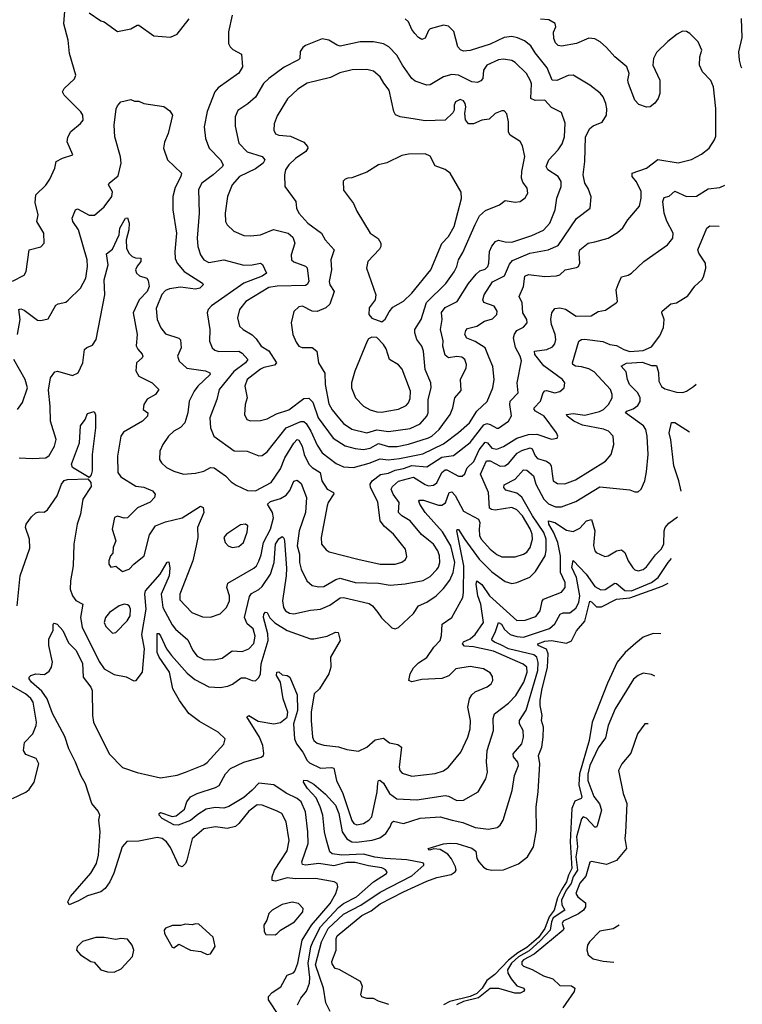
# Model space of a CAD drawing. Extents: x 1921360 to 2014538, y 768294 to 907744.
# Tile 280 of 412: x 2001238 to 2005581, y 837068 to 842988. Entities that reach past the tile are written whole.
import ezdxf

# ---------------------------------------------------------------- set-up
doc = ezdxf.new("R2010")
doc.units = 0

msp = doc.modelspace()

# ---------------------------------------------------------------- linework, layer by layer
at = {"layer": '0CON10XD'}
for points in [[(2001195, 841415.5), (2001265, 841452.5), (2001276.7, 841475), (2001295.8, 841604.2), (2001365, 841622.9), (2001385.8, 841645), (2001383.3, 841705), (2001340.6, 841775), (2001349.1, 841815), (2001331.7, 841888.3), (2001334.3, 841935), (2001395, 841994), (2001420.2, 842029.8), (2001450, 842095), (2001456.7, 842135), (2001495, 842156), (2001557.5, 842175), (2001523.2, 842253.2), (2001527.4, 842282.6), (2001545, 842315.8), (2001603.8, 842365), (2001619.2, 842385), (2001617.1, 842415), (2001605.8, 842435), (2001505.8, 842535), (2001495.7, 842555), (2001505.7, 842575), (2001567.6, 842632.4), (2001574.5, 842655.5), (2001537.3, 842785), (2001529.2, 842865), (2001504.3, 842964.3), (2001512.3, 843065)], [(2001223.9, 841095), (2001241.8, 841185), (2001233.9, 841246.1), (2001245, 841250.5), (2001265, 841241.8), (2001345, 841181.2), (2001365, 841180), (2001409.7, 841190.3), (2001455, 841271.2), (2001469.2, 841280.8), (2001515, 841290), (2001528.7, 841301.3), (2001602.9, 841375), (2001635, 841433.8), (2001646.2, 841505), (2001643.1, 841545), (2001590.8, 841725), (2001556.6, 841775), (2001553.2, 841795), (2001572.9, 841845), (2001585, 841851.9), (2001655, 841813.6), (2001686.9, 841813.1), (2001746.2, 841863.8), (2001792.5, 841925), (2001795, 841953.3), (2001771.4, 841995), (2001775.7, 842005), (2001829.8, 842050.2), (2001848.2, 842125), (2001844.1, 842164.1), (2001809.2, 842285), (2001806, 842355), (2001817.6, 842452.4), (2001825, 842471.2), (2001845, 842493.8), (2001905, 842507.5), (2001928.3, 842498.3), (2001955, 842497.5), (2001985, 842484), (2002105, 842466.7), (2002139.7, 842439.7), (2002155.6, 842415), (2002130.8, 842305), (2002107.7, 842252.3), (2002102, 842215), (2002126.2, 842145), (2002210.8, 842065), (2002206.5, 842045), (2002171.5, 841978.5), (2002157.8, 841925), (2002158.8, 841845), (2002179.5, 841705), (2002169.6, 841595), (2002172.8, 841552.8), (2002184.4, 841525), (2002226.5, 841475), (2002336.7, 841405), (2002341.2, 841395), (2002320, 841375), (2002295, 841368.9), (2002205, 841380.5), (2002139, 841371), (2002115, 841360.4), (2002093.2, 841336.8), (2002058.8, 841251.2), (2002064.6, 841185), (2002086.7, 841135), (2002115, 841100.6), (2002193.6, 841073.6), (2002204.4, 841064.4), (2002208.1, 841015), (2002185.8, 840965), (2002195.8, 840935), (2002243.4, 840893.4), (2002355, 840876.8), (2002380, 840865), (2002382.5, 840855), (2002309.6, 840785), (2002287.5, 840755), (2002255.6, 840695), (2002249.1, 840625), (2002230.5, 840565), (2002205, 840536.9), (2002164.7, 840515.3), (2002132.2, 840485), (2002098.6, 840435), (2002080, 840395), (2002078.9, 840345), (2002089.4, 840325), (2002120, 840295), (2002165, 840273.1), (2002223.2, 840256.8), (2002295, 840261.5), (2002345, 840273.9), (2002385, 840296.4), (2002406, 840294), (2002475.3, 840245.3), (2002509.2, 840209.2), (2002538.8, 840188.8), (2002607.9, 840157.9), (2002656, 840155), (2002748.9, 840205), (2002805, 840287.5), (2002832.1, 840355), (2002885, 840442.7), (2002905, 840463.5), (2002915, 840459.5), (2002936.2, 840425), (2002948.1, 840375), (2002976.3, 840316.3), (2002995, 840296.1), (2003042.9, 840265), (2003054.5, 840215), (2003085, 840165.7), (2003123.8, 840145), (2003126.9, 840136.9), (2003091.8, 840085), (2003085.6, 840065.6), (2003049.4, 839875), (2003052.5, 839835), (2003080.2, 839800.2), (2003098.3, 839788.3), (2003270, 839745), (2003405, 839715.6), (2003494.5, 839715.5), (2003535, 839727.1), (2003556.6, 839743.4), (2003565, 839760), (2003556.9, 839805), (2003484.7, 839894.7), (2003430.6, 839940.6), (2003405.4, 839975), (2003389.6, 840089.6), (2003345.8, 840175.8), (2003345.3, 840195), (2003357.3, 840215), (2003405.5, 840254.5), (2003455, 840262.3), (2003495, 840280), (2003545, 840289), (2003595, 840307.1), (2003685, 840300.2), (2003775, 840358), (2003845, 840368.6), (2003945, 840446.6), (2004027.7, 840552.3), (2004045, 840559.8), (2004065, 840553.9), (2004105, 840531.5), (2004115, 840531.5), (2004175.2, 840574.8), (2004193.3, 840606.7), (2004183.4, 840675), (2004185.8, 840695), (2004234, 840745), (2004228.4, 840805), (2004253, 840937), (2004245.8, 840965), (2004217.1, 841017.1), (2004205.9, 841075), (2004211.5, 841098.5), (2004225, 841119.1), (2004265, 841139.4), (2004286.9, 841165), (2004285.7, 841185), (2004261.4, 841225), (2004258.2, 841285), (2004239.5, 841325), (2004266.7, 841385), (2004273.5, 841446.5), (2004295, 841456.2), (2004395, 841443.8), (2004465, 841448.5), (2004484.7, 841455.3), (2004515.4, 841484.6), (2004585, 841498.1), (2004595.8, 841505), (2004604.3, 841525), (2004600, 841585), (2004604.7, 841605.3), (2004654.7, 841645.3), (2004695, 841652.1), (2004775, 841675.6), (2004831.7, 841708.3), (2004862.4, 841737.6), (2004892.5, 841785), (2004962.6, 841867.4), (2004973.8, 841915), (2004972, 841955), (2004945, 842014.3), (2004919.2, 842045), (2004918.8, 842065), (2005005, 842095.6), (2005073.2, 842146.8), (2005195, 842128.5), (2005275, 842147.5), (2005335, 842179.4), (2005380.8, 842215), (2005414.3, 842265), (2005421.7, 842288.3), (2005422.2, 842455), (2005406.7, 842585), (2005392.6, 842622.6), (2005342, 842675), (2005324.3, 842714.3), (2005325.7, 842765), (2005336.9, 842805), (2005314.7, 842854.7), (2005265, 842905.9), (2005245, 842916.6), (2005221.5, 842918.5), (2005188.3, 842901.7), (2005132.2, 842857.8), (2005065, 842791.2), (2005047.1, 842755), (2005042.9, 842715), (2005085.6, 842625), (2005084.5, 842545), (2005075.6, 842515), (2005055, 842486), (2005026.7, 842465), (2005005, 842462.5), (2004959.1, 842479.1), (2004934.2, 842505), (2004896, 842605), (2004892, 842625), (2004900, 842665), (2004886.2, 842705), (2004814.5, 842764.5), (2004765, 842822), (2004726, 842855), (2004693.8, 842873.8), (2004657.6, 842877.6), (2004585, 842845.3), (2004495, 842830), (2004475, 842833.6), (2004458.3, 842848.3), (2004447.2, 842875), (2004446.8, 842913.2), (2004460.6, 842945), (2004456.3, 842966.3), (2004417.9, 842987.9), (2004368.1, 842991.9)], [(2001655, 843029.4), (2001725, 842982), (2001746.7, 842975), (2001825, 842917.5), (2001905, 842933.3), (2001945, 842956.2), (2001955, 842956.2), (2002045, 842892), (2002145, 842882.5), (2002185, 842902), (2002257, 842993)], [(2002514, 843015), (2002493.8, 842915), (2002493.8, 842845), (2002503.3, 842825), (2002519.5, 842809.5), (2002571.2, 842781.2), (2002576.4, 842705), (2002555, 842667.1), (2002430.9, 842579.1), (2002410.4, 842555), (2002364.1, 842435.9), (2002347.3, 842345), (2002354.5, 842275), (2002376.5, 842216.5), (2002444.4, 842145), (2002460.6, 842115), (2002456.9, 842105), (2002400.8, 842055), (2002333.5, 842005), (2002312.6, 841967.4), (2002317.3, 841825), (2002305.4, 841675.4), (2002309.6, 841625), (2002325, 841574), (2002344.2, 841544.2), (2002375, 841528.5), (2002464.6, 841544.6), (2002585, 841512.7), (2002635, 841513.6), (2002685, 841524.2), (2002696.6, 841516.6), (2002720.6, 841465), (2002695, 841446.7), (2002584.6, 841405), (2002391.1, 841268.9), (2002371.1, 841245), (2002365.6, 841225), (2002380.4, 841125), (2002379.3, 841055), (2002394.7, 841014.8), (2002410.5, 841000.5), (2002434.1, 840994.1), (2002555.3, 840995.3), (2002575, 840982.7), (2002609.1, 840945), (2002595.4, 840925), (2002525, 840873.1), (2002435.9, 840765), (2002422.5, 840705), (2002381.1, 840595), (2002383.8, 840535), (2002404, 840484), (2002526.6, 840396.6), (2002605, 840393.6), (2002675, 840365.8), (2002695, 840367.1), (2002725, 840390), (2002839.3, 840535), (2002928.2, 840571.8), (2002945, 840572), (2002959.8, 840559.8), (2002986.9, 840515), (2003025, 840429.5), (2003055.4, 840385), (2003140.7, 840320.7), (2003185, 840300.6), (2003245, 840296), (2003338.8, 840321.2), (2003405, 840347.5), (2003452.5, 840342.5), (2003520.1, 840349.9), (2003661.2, 840378.8), (2003785, 840437.5), (2003874.2, 840505.8), (2003940.4, 840565), (2003985.6, 840634.4), (2004046.9, 840693.1), (2004081.5, 840775), (2004088.8, 840825), (2004082.2, 840902.2), (2004058.9, 840955), (2004036.2, 841016.2), (2003974.4, 841054.4), (2003924.5, 841074.5), (2003913.1, 841095), (2003919.6, 841120.4), (2003929.1, 841130.9), (2003984.6, 841145.4), (2004031.2, 841175), (2004079.5, 841190.5), (2004105.6, 841215), (2004108.1, 841235), (2004089.2, 841265), (2004027.3, 841287.3), (2004021.8, 841305), (2004029.4, 841335), (2004078.5, 841411.5), (2004151.5, 841448.5), (2004180.9, 841519.1), (2004199, 841541), (2004304.6, 841584.6), (2004414.7, 841605.3), (2004475, 841630.9), (2004585, 841793.3), (2004665.8, 841855), (2004672.9, 841922.9), (2004655, 841974.2), (2004635.3, 842005.3), (2004623.8, 842055), (2004633.6, 842135), (2004639.2, 842285), (2004665, 842334.4), (2004685, 842349.5), (2004737.9, 842372.1), (2004764, 842415), (2004766.9, 842453.1), (2004761.1, 842485), (2004744.4, 842525), (2004727.4, 842547.4), (2004663.8, 842595), (2004565, 842654.5), (2004535, 842652.7), (2004466.8, 842623.2), (2004437.5, 842625), (2004408.8, 842698.8), (2004335, 842789.5), (2004310.3, 842830.3), (2004271, 842861), (2004229.9, 842879.9), (2004195, 842886.9), (2004149, 842881), (2004065, 842840.6), (2003945, 842803.3), (2003905, 842799.1), (2003887.4, 842807.4), (2003871.5, 842825), (2003846.4, 842916.4), (2003815, 842950), (2003785, 842955.7), (2003705, 842932.5), (2003695, 842923.8), (2003675, 842878), (2003655, 842870), (2003635, 842880.8), (2003611.9, 842905), (2003595, 842928.8), (2003575.6, 842975), (2003555, 842993.5)], [(2005577.8, 842697.3), (2005574, 842704), (2005564, 842744), (2005559.6, 842795), (2005580.7, 842880.7), (2005576.5, 842995)], [(2003305, 840404.8), (2003345, 840412.4), (2003395, 840441.2), (2003455, 840423), (2003507.4, 840422.6), (2003573.7, 840436.3), (2003695, 840475.3), (2003715, 840485.3), (2003759.7, 840525), (2003825.6, 840614.4), (2003841.6, 840655), (2003852.7, 840715), (2003890.6, 840759.4), (2003887.3, 840825), (2003920.4, 840895), (2003923.6, 840915), (2003912.9, 840945), (2003895, 840958.5), (2003865, 840963.6), (2003815, 840954.6), (2003795, 840972), (2003780.9, 841025), (2003782.6, 841057.4), (2003767.5, 841125), (2003777.9, 841185), (2003772.7, 841227.3), (2003795, 841258.5), (2003867, 841293), (2003935, 841401.9), (2003982.2, 841457.8), (2004002.4, 841477.6), (2004035, 841489.2), (2004050.8, 841505), (2004057.7, 841525), (2004062.4, 841595), (2004075, 841626.5), (2004097.8, 841655), (2004115, 841662.9), (2004155, 841652), (2004195, 841650.7), (2004315, 841691.7), (2004386.6, 841723.4), (2004424.5, 841765), (2004456.8, 841845), (2004465.3, 841914.7), (2004493.1, 841985), (2004491.2, 842015), (2004475, 842045.6), (2004412.9, 842085), (2004401.8, 842105), (2004417.7, 842145), (2004473.5, 842205), (2004498, 842242), (2004512.7, 842285), (2004516.4, 842366.4), (2004495, 842431.2), (2004435, 842459.4), (2004395, 842504.3), (2004335, 842502), (2004309.5, 842515), (2004313.5, 842603.5), (2004308.7, 842621.3), (2004284.3, 842664.3), (2004215, 842731.1), (2004195, 842743.3), (2004145, 842751.8), (2004115, 842747.1), (2004045, 842715.6), (2004025.5, 842685), (2004021.9, 842635), (2004009.8, 842620.2), (2003989.1, 842610.9), (2003955, 842614.7), (2003875, 842655.4), (2003835, 842659.6), (2003785, 842644.5), (2003705, 842597.1), (2003685, 842594.4), (2003615, 842619.6), (2003595, 842634.4), (2003537.7, 842715), (2003504.8, 842774.8), (2003455.9, 842825.9), (2003425, 842842.2), (2003365, 842854.6), (2003285, 842856.2), (2003165, 842828.6), (2003145, 842834.3), (2003095, 842866.2), (2003055, 842873.8), (2002955, 842833.8), (2002938.8, 842821.2), (2002922.7, 842797.3), (2002921.9, 842755), (2002913.8, 842746.2), (2002826.9, 842703.1), (2002735.8, 842634.2), (2002703.6, 842605), (2002655, 842522.9), (2002608.3, 842481.7), (2002548.3, 842441.7), (2002533.3, 842405), (2002532.1, 842347.9), (2002555.5, 842245), (2002604.3, 842194.3), (2002695, 842165.4), (2002711.9, 842145), (2002700.6, 842125), (2002655, 842091.5), (2002560, 842045), (2002514.8, 841995.2), (2002487.1, 841925), (2002472.9, 841825), (2002475.5, 841775), (2002485.6, 841755), (2002525, 841717.5), (2002585, 841691.1), (2002625, 841688), (2002685, 841694.1), (2002764.1, 841725.9), (2002852.5, 841705), (2002880.5, 841680.5), (2002892.4, 841645), (2002870, 841575), (2002871.4, 841545), (2002885, 841533.1), (2002955, 841506.2), (2002965, 841495.6), (2002975.4, 841415), (2002965, 841395.7), (2002955, 841390), (2002785, 841386.9), (2002735, 841377.7), (2002598.1, 841295), (2002558.5, 841245), (2002547.5, 841195), (2002559.4, 841145), (2002580.8, 841125), (2002635, 841092.7), (2002659.6, 841069.6), (2002688.5, 841025), (2002735, 840997.1), (2002781.8, 840925), (2002768.9, 840911.1), (2002705, 840897.4), (2002685, 840887.5), (2002604.6, 840825), (2002590.5, 840785), (2002605.7, 840715), (2002593.1, 840675), (2002590, 840615), (2002604, 840585), (2002625, 840577.5), (2002685, 840579.5), (2002725, 840587.8), (2002780.7, 840619.3), (2002855, 840642), (2002945, 840711.1), (2002975, 840713.8), (2002999.6, 840689.6), (2003031.9, 840595), (2003122.9, 840472.9), (2003195, 840425.3), (2003255, 840409.4), (2003305, 840404.8)], [(2003325, 840504.2), (2003385, 840522.7), (2003455, 840511.4), (2003585, 840531.2), (2003645, 840559.3), (2003684.2, 840605), (2003692.4, 840625), (2003693.5, 840705), (2003711.1, 840775), (2003709.6, 840805), (2003674.2, 840885), (2003665, 840996), (2003654.6, 841025), (2003625.3, 841065.3), (2003612.1, 841105), (2003613.1, 841125), (2003650, 841185), (2003682, 841288), (2003798.1, 841401.9), (2003848.2, 841471.8), (2003865.3, 841505), (2003875.3, 841544.7), (2003901.4, 841588.6), (2003975, 841756.9), (2004001.8, 841808.2), (2004038.1, 841841.9), (2004122.5, 841875), (2004155, 841902), (2004215, 841891.8), (2004246.2, 841895), (2004275, 841917.5), (2004291.4, 841945), (2004287.5, 841975), (2004261.8, 842011.8), (2004254.6, 842035), (2004256.2, 842075), (2004273.1, 842165), (2004259.7, 842229.7), (2004245.8, 842255), (2004185, 842293.8), (2004175, 842312.5), (2004175.6, 842375), (2004165, 842423.3), (2004149.7, 842439.7), (2004135, 842440), (2004095, 842424.2), (2004059.3, 842390.7), (2004015, 842383.3), (2003965, 842361.4), (2003935, 842362.5), (2003917.1, 842387.1), (2003914, 842425), (2003919.5, 842465), (2003914.5, 842485), (2003905, 842500), (2003885, 842508.9), (2003858.1, 842495), (2003848.5, 842475), (2003848.5, 842445), (2003841.8, 842428.2), (2003795, 842384), (2003675, 842381.1), (2003615, 842390.8), (2003525, 842403.3), (2003496.6, 842416.6), (2003486.4, 842436.4), (2003458.9, 842565), (2003426.2, 842606.2), (2003405, 842645.7), (2003365, 842679.4), (2003325, 842689.1), (2003236.4, 842686.4), (2003161.9, 842668.1), (2003105, 842640), (2002965, 842607.5), (2002910.1, 842569.9), (2002848, 842512), (2002785, 842411.2), (2002767.2, 842362.8), (2002764.6, 842325), (2002775, 842302.9), (2002794.6, 842294.6), (2002865, 842287.8), (2002945, 842252.2), (2002968.6, 842225), (2002969.4, 842215), (2002958.1, 842195), (2002895.3, 842154.7), (2002855.5, 842115), (2002836.4, 842085), (2002830, 842055), (2002830.8, 841985), (2002896.9, 841895), (2002901.5, 841855), (2002915.6, 841825), (2002970, 841765), (2003051.4, 841705), (2003072.9, 841665), (2003128.9, 841605), (2003107.7, 841545), (2003112.1, 841485), (2003097.5, 841415), (2003101.9, 841395), (2003127.5, 841355), (2003102.3, 841277.7), (2003077.1, 841255), (2003025, 841233.8), (2002996.5, 841236.5), (2002937.5, 841265), (2002915, 841262), (2002886.1, 841233.9), (2002870, 841165), (2002880, 841095), (2002898.7, 841048.7), (2002915.6, 841025.6), (2002935, 841018.1), (2002995, 841016.5), (2003024.3, 840995), (2003034.4, 840925), (2003072.5, 840862.5), (2003074.1, 840794.1), (2003095, 840678.6), (2003115, 840643.5), (2003159.2, 840589.2), (2003185, 840561.2), (2003235, 840525.9), (2003325, 840504.2)], [(2003415, 841172), (2003435, 841188), (2003457.9, 841232.1), (2003480.3, 841259.7), (2003545, 841295.8), (2003595, 841343.3), (2003709.3, 841485), (2003775, 841642.2), (2003815.4, 841685), (2003848.9, 841745), (2003894.2, 841914.2), (2003891.2, 841951.2), (2003824.2, 842065), (2003795, 842087.1), (2003735, 842110), (2003705, 842168.6), (2003675, 842181.5), (2003575, 842180), (2003535, 842171.8), (2003445, 842128.6), (2003395, 842116.2), (2003325, 842071.2), (2003235, 842037.5), (2003210, 842035), (2003195, 842030), (2003183, 842017), (2003183.9, 841963.9), (2003245, 841882.5), (2003265, 841837.5), (2003344.2, 841705), (2003393.1, 841673.1), (2003409.2, 841645), (2003409.4, 841625), (2003400.6, 841609.4), (2003330.8, 841535), (2003322, 841495), (2003378.6, 841335), (2003374, 841305), (2003338, 841255), (2003335.9, 841215.9), (2003355, 841194), (2003415, 841172)], [(2001235.6, 840354.4), (2001315, 840349.3), (2001395, 840354.4), (2001415, 840368), (2001448.2, 840425), (2001457.3, 840465), (2001423.9, 840573.9), (2001421.6, 840665), (2001410.6, 840760.6), (2001423.8, 840835), (2001449.5, 840870.5), (2001465.8, 840874.2), (2001555, 840849.2), (2001590, 840865), (2001618.5, 840925), (2001628.1, 841005), (2001641.7, 841018.3), (2001675, 841031.4), (2001697.9, 841065), (2001750.3, 841335), (2001745.6, 841425), (2001769.7, 841515), (2001759.1, 841580.9), (2001795, 841608.8), (2001835.8, 841695), (2001840, 841735), (2001874.4, 841795), (2001886.2, 841796.2), (2001896.9, 841765), (2001894.4, 841725), (2001877.5, 841665), (2001880, 841615), (2001894.1, 841584.1), (2001914.7, 841564.7), (2001935, 841556.7), (2001966.2, 841555), (2001966.5, 841535), (2001943.1, 841506.9), (2001934, 841485), (2001940.9, 841465), (2001958.8, 841448.8), (2002002, 841435), (2002010.6, 841420.6), (2002017.1, 841385), (2002004.6, 841355), (2001955.2, 841305), (2001921, 841225), (2001944.6, 841095), (2001937.8, 841027.8), (2001947.7, 841007.7), (2001975, 840978), (2001977.8, 840965), (2001974.3, 840955), (2001940.9, 840925), (2001936.7, 840876.7), (2001955, 840845.6), (2002035, 840805.6), (2002074.3, 840765), (2002055, 840735.6), (2002005, 840706.2), (2001983.5, 840675), (2001980.8, 840645), (2002008, 840625), (2002007.1, 840605), (2001975.7, 840574.3), (2001861.1, 840508.9), (2001846.7, 840485), (2001825.6, 840365), (2001828.1, 840265), (2001845, 840240), (2001937, 840183), (2001985, 840178.2), (2002036, 840155), (2002052.9, 840135), (2002048.9, 840115), (2002022.8, 840087.2), (2001945.7, 840054.3), (2001885, 839993.3), (2001865, 839991.2), (2001825, 840003.3), (2001807.5, 839995), (2001794, 839925), (2001816, 839855), (2001800, 839815), (2001798.8, 839781.2), (2001783.8, 839765), (2001774, 839735), (2001774.2, 839714.2), (2001785, 839697.5), (2001815, 839702.5), (2001855, 839670), (2001895.8, 839684.2), (2001923.3, 839715), (2001985.8, 839765), (2002018, 839892), (2002054.4, 839945.6), (2002115, 839969.4), (2002215, 839992.7), (2002325, 840062.5), (2002340.8, 840055), (2002345.5, 840025), (2002305.8, 839935), (2002308.8, 839875), (2002299.6, 839825), (2002279.1, 839735), (2002199.6, 839535), (2002201.2, 839501.2), (2002272.5, 839425), (2002337.6, 839397.6), (2002385, 839395.6), (2002443.4, 839416.6), (2002480.9, 839455), (2002498.4, 839495), (2002499.4, 839525), (2002483.3, 839575), (2002489.5, 839600.5), (2002645, 839690.5), (2002660.5, 839705), (2002675, 839732), (2002689.5, 839770.5), (2002703.5, 839845), (2002744.5, 839925), (2002762.7, 839992.7), (2002758.1, 840025), (2002727.3, 840075), (2002745, 840092), (2002805, 840109.2), (2002839.4, 840130.6), (2002861.4, 840158.6), (2002885, 840214.2), (2002905, 840220.6), (2002929.6, 840199.6), (2002960.8, 840115), (2002955.3, 840025.3), (2002916.7, 839915), (2002904.8, 839825), (2002919.7, 839775), (2002920.3, 839725), (2002929.2, 839685), (2002963.8, 839613.8), (2002995, 839585.8), (2003035, 839578.2), (2003065, 839580), (2003137.7, 839622.3), (2003165, 839629.7), (2003255, 839604.7), (2003395, 839600.8), (2003465, 839587.7), (2003555, 839596), (2003663.2, 839616.8), (2003705, 839640.4), (2003745, 839681.8), (2003755, 839695.8), (2003762.4, 839725), (2003760.5, 839765), (2003750, 839795), (2003725.3, 839835), (2003695, 839859.2), (2003653.2, 839893.2), (2003585, 839975.4), (2003535, 840006), (2003515.4, 840025), (2003518.1, 840085), (2003482.1, 840135), (2003471.1, 840165), (2003478.1, 840181.9), (2003515, 840214.1), (2003605, 840237.7), (2003675, 840192.9), (2003695, 840186.6), (2003725, 840189.3), (2003745, 840202.9), (2003774.4, 840265), (2003795, 840282.5), (2003805, 840282.5), (2003875, 840243.9), (2003896.7, 840243.3), (2003912.7, 840257.3), (2003926.7, 840293.3), (2003967.8, 840332.2), (2003998.8, 840401.2), (2004035, 840448.4), (2004050.4, 840445), (2004075, 840413.1), (2004105, 840405.8), (2004145, 840421.6), (2004225, 840471.4), (2004295, 840494.8), (2004345.4, 840495.4), (2004435, 840465.8), (2004467.3, 840472.7), (2004471.2, 840485), (2004464.3, 840505), (2004389.3, 840605), (2004338.9, 840635), (2004329.6, 840645), (2004330, 840655), (2004368.8, 840695), (2004384.2, 840745), (2004393.8, 840756.2), (2004405, 840758.9), (2004455, 840744.6), (2004485, 840752.5), (2004510.8, 840775), (2004514, 840805), (2004500, 840825), (2004387, 840907), (2004333.9, 840975), (2004332.2, 840995), (2004406.7, 841005), (2004439.1, 841020.9), (2004455, 841040), (2004460, 841065), (2004456.9, 841095), (2004434, 841155), (2004430, 841185), (2004436.9, 841225), (2004455, 841251.1), (2004485, 841256), (2004517.6, 841247.6), (2004582.5, 841205), (2004673, 841207), (2004715, 841232.9), (2004759.1, 841240.9), (2004823.3, 841285), (2004830, 841295), (2004823.6, 841363.6), (2004834.6, 841395.4), (2004855, 841442), (2004895, 841451.9), (2004914, 841465), (2004989.2, 841535), (2005130.4, 841635), (2005163.3, 841675), (2005164.4, 841705), (2005126.9, 841776.9), (2005111.9, 841825), (2005103.9, 841895), (2005110.9, 841919.1), (2005142, 841928), (2005175, 841957.1), (2005244.6, 841924.6), (2005305, 841927.1), (2005375, 841970.6), (2005445, 841978.5), (2005476.4, 841993)], [(2001222, 839465), (2001241.4, 839645), (2001299.2, 839810.8), (2001297.7, 839865), (2001272.9, 839935), (2001277.1, 839955), (2001310, 840000), (2001335, 840023.1), (2001355, 840030), (2001385, 840027.5), (2001405, 840040.8), (2001462.3, 840125), (2001488.7, 840195), (2001505, 840217.2), (2001525, 840223.8), (2001647.5, 840227.5), (2001665, 840206.7), (2001667.4, 840182.6), (2001618.3, 840105), (2001602.9, 840015), (2001583.6, 839955), (2001564.2, 839835), (2001558.8, 839705), (2001542.5, 839615), (2001541.5, 839565), (2001555, 839524), (2001575, 839495.7), (2001618.1, 839475), (2001603.2, 839395), (2001612.7, 839335), (2001715, 839129.2), (2001745, 839085.7), (2001805, 839051.5), (2001878.3, 839038.3), (2001925, 839013.3), (2001937.5, 839015), (2001975.7, 839065), (2001988.6, 839205), (2001971.2, 839291.2), (2001998.2, 839445), (2001991, 839535), (2001994.7, 839555), (2002082.8, 839655), (2002125, 839726), (2002135, 839728.8), (2002140.5, 839690.5), (2002136.7, 839645), (2002088.1, 839535), (2002098.9, 839455), (2002155, 839350), (2002175, 839324.6), (2002249, 839259), (2002278.9, 839195), (2002305, 839162.3), (2002345, 839141.5), (2002405, 839139.1), (2002455, 839150.5), (2002515, 839193.8), (2002575, 839190.3), (2002615, 839205.3), (2002645, 839237.5), (2002652.3, 839282.3), (2002640.4, 839325), (2002605, 839356.4), (2002588.6, 839395), (2002619.1, 839520.9), (2002631.4, 839538.6), (2002675, 839562.4), (2002695, 839581.4), (2002746.1, 839653.9), (2002767.9, 839725), (2002776.3, 839835), (2002795, 839867.9), (2002815, 839881.9), (2002825, 839872), (2002828.6, 839855), (2002840.7, 839690.7), (2002839.5, 839645), (2002817.5, 839495), (2002823.1, 839455), (2002835, 839434.5), (2002860.1, 839420.1), (2002885, 839416.7), (2002985, 839438.7), (2003045, 839444.7), (2003102.3, 839467.7), (2003165, 839512), (2003184.7, 839515.3), (2003338.5, 839478.5), (2003358.5, 839465), (2003390.6, 839425), (2003411.7, 839391.7), (2003475, 839331.2), (2003495, 839326.2), (2003515, 839333.3), (2003605, 839417.5), (2003634.3, 839465), (2003685, 839485.4), (2003740, 839525), (2003785, 839568.5), (2003822.1, 839617.9), (2003843.1, 839665), (2003853.3, 839725), (2003829.2, 839825), (2003779.9, 839909.9), (2003674.2, 840025), (2003641.8, 840075), (2003637, 840093), (2003640.8, 840099.2), (2003665, 840099.4), (2003755, 840070), (2003775, 840069.4), (2003796.7, 840083.3), (2003819.6, 840145), (2003835, 840150), (2003855, 840128.5), (2003905, 840034.4), (2003995.4, 839985.4), (2004002.5, 839965), (2003999.3, 839925), (2004002.2, 839885), (2004013.2, 839863.2), (2004065, 839804.6), (2004105, 839772.3), (2004135, 839758.2), (2004215, 839758.8), (2004266, 839774), (2004285, 839787.7), (2004305.2, 839814.8), (2004320.7, 839865), (2004318.7, 839895), (2004305, 839926.9), (2004260.5, 840005), (2004225, 840041.7), (2004195, 840055.8), (2004095, 840039.6), (2004073.1, 840043.1), (2004062.4, 840052.4), (2004056.4, 840145), (2004007.1, 840255), (2004043, 840337), (2004065, 840336.1), (2004125, 840304.1), (2004154, 840305), (2004175, 840319.6), (2004228.5, 840381.5), (2004255, 840398), (2004305, 840414.1), (2004317.5, 840407.5), (2004335.8, 840365.8), (2004349.7, 840349.7), (2004403.2, 840333.2), (2004425, 840319.1), (2004432.4, 840305), (2004437.9, 840257.9), (2004445, 840215.8), (2004470.3, 840200.3), (2004515, 840198.5), (2004578.5, 840221.5), (2004759.4, 840335), (2004792.1, 840375), (2004809.5, 840435), (2004804.4, 840485), (2004777.5, 840515), (2004747.3, 840527.3), (2004620.3, 840550.3), (2004568.5, 840575), (2004527.8, 840605), (2004524.3, 840615), (2004565, 840621.6), (2004635, 840610.7), (2004723.5, 840633.5), (2004746.1, 840645), (2004776.8, 840675), (2004799.1, 840715), (2004798.9, 840735), (2004788.1, 840765), (2004691.4, 840871.4), (2004659.3, 840889.3), (2004615, 840902.1), (2004578.8, 840905), (2004563.1, 840915), (2004560.4, 840925), (2004597.8, 841055), (2004613.8, 841065), (2004633, 841067), (2004742.6, 841052.6), (2004785, 841035.6), (2004825, 841030), (2004867.8, 841005), (2004905, 840993.5), (2004985, 840999.5), (2005035, 841021.1), (2005085, 841088.5), (2005107.4, 841137.4), (2005110.9, 841185), (2005096.9, 841225), (2005098.6, 841235), (2005150.7, 841279.3), (2005185, 841286.2), (2005252.5, 841327.5), (2005295, 841386.7), (2005337.5, 841425), (2005347.7, 841442.3), (2005361.4, 841495), (2005360, 841525), (2005318.5, 841585), (2005314.4, 841605), (2005367.5, 841735), (2005385, 841748.2), (2005441, 841747.2)], [(2003415, 840628.5), (2003445, 840634.6), (2003515, 840646.1), (2003560.7, 840669.3), (2003574.7, 840685.3), (2003585, 840711.2), (2003586.2, 840755), (2003537.4, 840887.4), (2003515, 840913.1), (2003460.8, 840945), (2003439.7, 841009.7), (2003425, 841036.2), (2003385, 841076.7), (2003355, 841078.8), (2003335, 841068.8), (2003326, 841055), (2003251.9, 840875), (2003232.2, 840805), (2003233.1, 840775), (2003255.6, 840715), (2003304.7, 840664.7), (2003345, 840642.5), (2003385, 840630.8), (2003415, 840628.5)], [(2001224, 840645), (2001255, 840686.7), (2001285.5, 840774.5), (2001271.5, 840825), (2001202.2, 840945)], [(2002795, 837000.8), (2002733.5, 837095), (2002732.9, 837115), (2002755, 837140), (2002806.9, 837173.1), (2002845, 837243.1), (2002882.9, 837257.1), (2002892.4, 837267.6), (2002908.8, 837315), (2002935.7, 837455), (2002992, 837545), (2003103.5, 837675), (2003137.2, 837735), (2003150.9, 837775), (2003145.8, 837795), (2003128.8, 837805), (2003016, 837824), (2002895, 837822.9), (2002845, 837828.2), (2002775, 837809.6), (2002755, 837813.8), (2002755.4, 837835), (2002770, 837875), (2002845, 837992), (2002857.4, 838052.6), (2002840.5, 838165), (2002814, 838215), (2002781.9, 838231.9), (2002695, 838266.7), (2002665, 838267.1), (2002615, 838229.4), (2002555.3, 838154.7), (2002535, 838137.8), (2002485, 838126.4), (2002415, 838135.5), (2002345, 838122.5), (2002275, 838063.8), (2002242.2, 837935), (2002234.2, 837915), (2002215, 837896), (2002195, 837904), (2002145, 838011.5), (2002120.9, 838045), (2002095, 838064.6), (2002065, 838071.1), (2001955, 838049.5), (2001882.9, 838047.1), (2001853.5, 838015), (2001803.5, 837856.5), (2001779.4, 837805), (2001750.8, 837765), (2001725, 837745.6), (2001645, 837721.1), (2001591.2, 837691.2), (2001535, 837667.5), (2001527.5, 837685), (2001542.9, 837717.1), (2001665, 837857.5), (2001700, 837915), (2001711.2, 837965), (2001720.8, 838105), (2001713.8, 838175), (2001718.8, 838205), (2001708.8, 838228.8), (2001671.2, 838275), (2001632.9, 838395), (2001604.8, 838444.8), (2001573.8, 838525), (2001533.8, 838603.8), (2001508.5, 838678.5), (2001435, 838816.9), (2001403.4, 838905), (2001370.5, 838950.5), (2001308.9, 839005), (2001295.6, 839025), (2001294.6, 839035.4), (2001305, 839046.2), (2001336, 839056), (2001387.6, 839052.4), (2001415, 839072), (2001429.4, 839095), (2001434.3, 839125), (2001413.1, 839225), (2001413.3, 839265), (2001440, 839315), (2001440, 839355), (2001445, 839360), (2001462.5, 839355), (2001498.1, 839315), (2001531.2, 839241.2), (2001575, 839197.1), (2001615, 839120), (2001619.1, 839035), (2001666.5, 838975), (2001674.4, 838955), (2001675.8, 838804.2), (2001681.4, 838765), (2001775, 838573.8), (2001855, 838491.5), (2001945, 838461.5), (2002085, 838430.8), (2002185, 838445.6), (2002235.3, 838464.7), (2002345, 838508), (2002365, 838522), (2002465, 838633.3), (2002473.3, 838665), (2002430, 838705), (2002318.5, 838768.5), (2002255, 838816.2), (2002199.2, 838895), (2002158.6, 838965), (2002139, 839065), (2002076.6, 839155), (2002063.8, 839183.8), (2002065, 839298.8), (2002075, 839297.5), (2002085, 839284.3), (2002121.1, 839205), (2002150.6, 839165), (2002245, 839060), (2002291.2, 839021.2), (2002375, 838976.9), (2002442.4, 838972.4), (2002489.5, 838980.5), (2002517.6, 838992.4), (2002568.3, 839031.7), (2002595, 839031.9), (2002635, 839015.8), (2002655, 839014.2), (2002676, 839034), (2002684.7, 839055.3), (2002690, 839115), (2002731, 839255), (2002729.2, 839295), (2002703.2, 839395), (2002705, 839413.3), (2002715, 839427.1), (2002725, 839424), (2002741.7, 839391.7), (2002771.3, 839361.3), (2002845, 839315.3), (2002985, 839266.7), (2003005, 839265.5), (2003085, 839281.2), (2003135, 839305.6), (2003153, 839303), (2003164.4, 839255), (2003105.8, 839155), (2003107.5, 839095), (2003095.6, 839055), (2003040.6, 838965), (2003008.6, 838935), (2002990.3, 838825), (2002990.6, 838775), (2002997.7, 838675), (2003005.5, 838655), (2003025, 838638.2), (2003066, 838626), (2003155, 838617.3), (2003205, 838600), (2003275, 838591.1), (2003324.7, 838615.3), (2003375, 838658.5), (2003425, 838668.6), (2003459.7, 838639.7), (2003511.5, 838631.5), (2003532.9, 838615), (2003519.5, 838495), (2003522.5, 838475), (2003537.5, 838457.5), (2003595, 838439.2), (2003735, 838455.5), (2003785, 838471.9), (2003815, 838493.3), (2003889.1, 838585), (2003931.2, 838675), (2003945.9, 838725), (2003946.9, 838775), (2003930.4, 838855), (2003940.6, 838905), (2003955, 838929.2), (2003975, 838947.1), (2004046.7, 838976.7), (2004072, 838995), (2004080.8, 839015), (2004078.8, 839038.8), (2004065, 839061.2), (2004025, 839085.6), (2003945, 839099.5), (2003858.8, 839085), (2003817.2, 839042.8), (2003775, 839026.9), (2003655, 839021.8), (2003595, 839006.7), (2003575.8, 839015.8), (2003583.8, 839055), (2003605, 839090.6), (2003635, 839121.9), (2003685, 839154.2), (2003726.5, 839215), (2003764.4, 839255), (2003773.8, 839285), (2003776.4, 839355), (2003834.4, 839395), (2003900.4, 839515), (2003906.2, 839545), (2003906.8, 839705), (2003864.5, 839915.5), (2003867, 839923), (2003875, 839923.8), (2003912.3, 839862.3), (2003998.4, 839745), (2004075, 839668.7), (2004155, 839611.5), (2004195, 839598.1), (2004225, 839604.4), (2004303.5, 839636.5), (2004338.5, 839671.5), (2004396.4, 839765), (2004402.7, 839797.3), (2004402.8, 839865), (2004387.4, 839905), (2004319.7, 840005), (2004256.6, 840116.6), (2004225, 840141.6), (2004158.9, 840158.9), (2004147.8, 840175), (2004149.1, 840190.9), (2004215, 840225.8), (2004265, 840282.5), (2004285, 840280.4), (2004325.3, 840245), (2004340, 840195), (2004387.5, 840105), (2004416.8, 840076.8), (2004459.1, 840059.1), (2004495, 840058.9), (2004579.4, 840090.6), (2004725, 840179.3), (2004905, 840160.8), (2004935, 840148.8), (2004955, 840150), (2004973.3, 840165), (2004994, 840215), (2005005, 840270), (2005014.6, 840375), (2005009.6, 840485), (2005000.4, 840525), (2004987.1, 840547.1), (2004879.4, 840625), (2004885.8, 840635), (2004925, 840649.3), (2004952, 840668), (2004966.7, 840693.3), (2004967.1, 840715), (2004952.7, 840745), (2004903.3, 840795), (2004890.3, 840825), (2004881.9, 840871.9), (2004853.1, 840905), (2004885, 840923.9), (2004978.8, 840928.8), (2005035, 840908.8), (2005065, 840910), (2005076.7, 840866.7), (2005078.6, 840815), (2005095, 840782.5), (2005115, 840769.2), (2005185, 840748.5), (2005223.6, 840746.4), (2005245, 840755.6), (2005287.6, 840782.4), (2005304.1, 840796.2)], [(2001655, 840236.7), (2001556.4, 840295), (2001548.5, 840315), (2001598.5, 840445), (2001603.2, 840546.8), (2001632, 840585), (2001645, 840620), (2001685, 840632.5), (2001693.6, 840613.6), (2001693.3, 840535), (2001672.8, 840375), (2001674, 840275), (2001667.7, 840252.3), (2001655, 840236.7)], [(2005212.9, 840154.3), (2005199.1, 840215), (2005170, 840305), (2005152, 840462), (2005140.5, 840505), (2005155, 840567.5), (2005175, 840566.7), (2005263.4, 840511.2)], [(2003141.2, 838415), (2003180, 838335), (2003233.8, 838173.8), (2003246, 838156), (2003265, 838147.3), (2003305, 838155.4), (2003336.4, 838175), (2003354.7, 838195.3), (2003386.2, 838345), (2003391.2, 838398.8), (2003395, 838413.8), (2003403.2, 838416.8), (2003425, 838398.8), (2003459.7, 838335), (2003505, 838304), (2003625, 838297.1), (2003795, 838323.3), (2003815, 838320), (2003865, 838294.5), (2003905, 838296.4), (2003993.3, 838346.7), (2004039.1, 838425), (2004049.6, 838465), (2004043.1, 838526.9), (2004046.9, 838595), (2004085.4, 838715.4), (2004083.7, 838786.4), (2004090.8, 838815), (2004175, 838878.2), (2004220.3, 838925), (2004267.8, 839005), (2004287, 839065), (2004285.3, 839095), (2004264.3, 839114.3), (2004085, 839191.3), (2003965, 839218.7), (2003912, 839222), (2003898.5, 839235), (2003905, 839248.5), (2003945, 839266.7), (2003975, 839291.2), (2004025.9, 839365), (2004009, 839475), (2003990.6, 839525), (2003980.7, 839595), (2003985, 839614), (2004015, 839592.7), (2004061.8, 839525), (2004225, 839376.8), (2004275, 839377.3), (2004340.5, 839399.5), (2004365.4, 839435), (2004377.4, 839492.6), (2004385.4, 839504.6), (2004495, 839547.3), (2004516.7, 839575), (2004515.3, 839605), (2004488.4, 839665), (2004488, 839765), (2004472, 839845), (2004446.4, 839906.4), (2004417.1, 839955), (2004415.7, 839974.3), (2004455, 839965.2), (2004525, 839919.3), (2004565, 839911.2), (2004605, 839931.5), (2004645, 839976.2), (2004674.3, 839984.3), (2004694.5, 839914.5), (2004687, 839827), (2004694.2, 839795), (2004702, 839785), (2004755, 839760), (2004775, 839764.4), (2004825, 839794.5), (2004855, 839801.1), (2004875, 839784.3), (2004894.2, 839734.2), (2004922.7, 839692.7), (2004935, 839680), (2004955.6, 839674.4), (2004985, 839682.2), (2005005, 839697.8), (2005058.6, 839771.4), (2005094.1, 839805.9), (2005108.2, 839835), (2005111.2, 839915), (2005117.5, 839935), (2005139.3, 839960.7), (2005190.9, 839999.6)], [(2002515.8, 839815.8), (2002555, 839821.1), (2002582.2, 839845), (2002605, 839907.5), (2002608.8, 839945), (2002595.7, 839955.7), (2002565, 839950.8), (2002480, 839895), (2002464.2, 839875), (2002472, 839845), (2002490, 839825), (2002515.8, 839815.8)], [(2003103.5, 837025), (2003078.1, 837078.1), (2003063.5, 837165), (2003016.2, 837305), (2003051.7, 837445), (2003091.9, 837525), (2003185, 837610.9), (2003289, 837665), (2003405, 837742.6), (2003595, 837840.7), (2003666, 837906), (2003666.2, 837915), (2003658.5, 837918.5), (2003565, 837937.1), (2003435, 837944.7), (2003372.8, 837952.8), (2003305, 837970.6), (2003174.9, 837964.9), (2003115, 837973.2), (2003102.5, 837985), (2003081.1, 838055), (2003069.6, 838105), (2003059.4, 838205), (2003043.8, 838255), (2003020.3, 838310.3), (2002968.6, 838365), (2002943.8, 838405), (2002945, 838416.7), (2002965, 838414), (2003005, 838392.5), (2003075, 838331.4), (2003135, 838265.4), (2003155.9, 838215), (2003175.2, 838105), (2003204.3, 838064.3), (2003235, 838046.1), (2003263, 838043), (2003356.7, 838055), (2003401.5, 838068.5), (2003438.2, 838095), (2003465.4, 838135), (2003475, 838162.5), (2003485, 838170), (2003545, 838155.4), (2003645, 838186.7), (2003765, 838196.6), (2003836.2, 838176.2), (2003900.6, 838160.6), (2003975, 838131.5), (2004055, 838122.1), (2004107.9, 838132.1), (2004125.8, 838145), (2004143.8, 838176.2), (2004196.9, 838353.1), (2004212.7, 838445), (2004235.5, 838505), (2004231.5, 838525), (2004206, 838556), (2004204.6, 838575), (2004255, 838634.4), (2004266.2, 838675), (2004263.1, 838715), (2004242.7, 838755), (2004241.8, 838775), (2004282.5, 838837.5), (2004351.2, 839075), (2004354.5, 839124.5), (2004346.1, 839155), (2004328.8, 839168.8), (2004175, 839206.3), (2004129.3, 839229.3), (2004091.8, 839245), (2004076.9, 839255), (2004075.3, 839265), (2004096.5, 839303.5), (2004115, 839364.4), (2004132.9, 839355), (2004151.9, 839321.9), (2004185, 839292.6), (2004225, 839280), (2004265, 839276.3), (2004421.1, 839328.9), (2004453.9, 839356.1), (2004485.7, 839414.3), (2004505, 839421.2), (2004545, 839421.9), (2004579.8, 839450.2), (2004599.1, 839485), (2004604.5, 839525), (2004585.2, 839635), (2004556.4, 839695), (2004565, 839736.9), (2004642.7, 839655), (2004695, 839581.2), (2004731.4, 839561.4), (2004756.7, 839563.3), (2004815, 839601.5), (2004825, 839599.1), (2004875, 839556.3), (2004915.6, 839555), (2005034.1, 839605), (2005075, 839634.8), (2005134.9, 839725.1), (2005155.5, 839749.7)], [(2003456.4, 837066.4), (2003395, 837086.7), (2003365, 837103.3), (2003325, 837104), (2003295, 837113.8), (2003288.8, 837125), (2003298.8, 837175), (2003286.4, 837206.4), (2003157.7, 837277.7), (2003134.2, 837284.2), (2003115, 837312.5), (2003114.4, 837325.6), (2003140, 837395), (2003139.5, 837465), (2003145, 837480.8), (2003295, 837603.2), (2003349.4, 837630.6), (2003405, 837673.4), (2003545, 837745.7), (2003685, 837808.1), (2003745, 837830), (2003830.8, 837849.1), (2003855.8, 837865), (2003861.9, 837875), (2003857.3, 837895), (2003833.6, 837943.6), (2003811.5, 837971.5), (2003765, 837999.4), (2003726.8, 838003.2), (2003700, 837995), (2003693.3, 838005), (2003785, 838032.5), (2003825, 838038.1), (2003865.5, 838034.5), (2003955, 838006.3), (2003978.5, 837988.5), (2003986, 837946), (2003998.2, 837925), (2004025, 837893.8), (2004045, 837880.4), (2004075, 837874.6), (2004145, 837877.9), (2004235, 837913.3), (2004290.4, 837955), (2004325.4, 838015), (2004344.6, 838115), (2004341.9, 838255), (2004354.2, 838345.8), (2004363.2, 838515), (2004356.2, 838565), (2004375.2, 838614.8), (2004384.7, 838674.7), (2004386.1, 838735), (2004374.5, 838775), (2004377.5, 838805), (2004365.9, 838865), (2004366.9, 838895), (2004375, 838957.5), (2004409.3, 839095), (2004413.3, 839175), (2004403.6, 839203.6), (2004354, 839225), (2004352.9, 839235), (2004395, 839252.2), (2004434.2, 839255.8), (2004525, 839238.9), (2004555, 839253.5), (2004585.2, 839314.8), (2004635, 839371.1), (2004665, 839492), (2004675, 839488.9), (2004705, 839458.2), (2004735, 839458.1), (2004825, 839504.5), (2004905, 839513.3), (2005098.2, 839581.8), (2005134.3, 839599.8)], [(2001795, 839300), (2001815, 839303.8), (2001883.5, 839375), (2001901.5, 839405), (2001903.6, 839445), (2001895, 839464.2), (2001885, 839470.6), (2001865, 839474.3), (2001835, 839464.3), (2001777.1, 839425), (2001754.5, 839395), (2001746.5, 839365), (2001755, 839339.2), (2001795, 839300)], [(2005091.1, 839295), (2005045, 839298.9), (2004985, 839275.2), (2004940.7, 839239.3), (2004877.3, 839182.7), (2004829.5, 839125), (2004771, 838999), (2004678.6, 838765), (2004660.5, 838655), (2004602.6, 838455), (2004597.7, 838387.7), (2004616.6, 838313.4), (2004611.9, 838305), (2004575, 838289.3), (2004556.6, 838245), (2004545.6, 838045), (2004555.8, 837885), (2004535.8, 837845), (2004524.9, 837805.1), (2004495, 837757.1), (2004470.5, 837709.5), (2004450.9, 837635), (2004420, 837595), (2004393.2, 837525), (2004355, 837470.8), (2004285, 837409.5), (2004231.3, 837378.7), (2004176.3, 837333.7), (2004093, 837247), (2004045, 837212.5), (2004017.1, 837165), (2003985, 837132.7), (2003945, 837116.2), (2003824, 837086), (2003784.7, 837065.3)], [(2002907.9, 837065), (2002927.7, 837105), (2002961.8, 837148.2), (2002979.1, 837195), (2002981.1, 837228.9), (2002972, 837315), (2002988.4, 837415), (2003001.9, 837448.1), (2003046.2, 837535), (2003155, 837651.2), (2003185, 837674.5), (2003261.8, 837715), (2003365.2, 837804.8), (2003442.5, 837855), (2003445.5, 837865), (2003435, 837879.1), (2003415, 837889.2), (2003335, 837900.2), (2003255, 837921.9), (2003205, 837920.4), (2003125, 837900.9), (2003035, 837914.4), (2002955, 837904.3), (2002938.6, 837908.6), (2002934.1, 837925), (2002971.6, 838035), (2002970.3, 838105), (2002955.7, 838225), (2002929.3, 838285), (2002904.7, 838305), (2002838.5, 838338.5), (2002765, 838388.1), (2002675, 838397.7), (2002635.9, 838355), (2002585, 838312.5), (2002495, 838258.4), (2002465, 838247.8), (2002412.4, 838252.4), (2002358.7, 838241.3), (2002309.5, 838210.5), (2002265, 838172.8), (2002190, 838145), (2002165, 838147.5), (2002094, 838185), (2002076.2, 838205), (2002076.7, 838215), (2002085, 838221.2), (2002155, 838198.6), (2002178.3, 838201.7), (2002229.1, 838240.9), (2002242, 838285), (2002265, 838316), (2002304.7, 838335.3), (2002415, 838371.7), (2002436.9, 838385), (2002475.3, 838455), (2002505, 838486.5), (2002585, 838524.8), (2002690, 838555), (2002703.3, 838565), (2002706.2, 838576.2), (2002698.9, 838625), (2002680, 838675), (2002603.1, 838796.9), (2002615, 838805.6), (2002670.8, 838770.8), (2002765, 838755.5), (2002805, 838763.3), (2002845.3, 838794.7), (2002850, 838825), (2002822.4, 838905), (2002804.7, 839004.7), (2002780.6, 839045), (2002783.1, 839065), (2002795, 839068), (2002815, 839049.2), (2002846.2, 839046.2), (2002861.4, 839035), (2002905, 838930), (2002907.7, 838835), (2002884.2, 838755), (2002890.4, 838665), (2002901.1, 838635), (2002938.9, 838585), (2002965, 838534.6), (2002980.1, 838520.1), (2003045, 838488.9), (2003112.7, 838492.7), (2003125, 838487.5), (2003141.2, 838415)], [(2005055.2, 839041.6), (2005035, 839050.8), (2004985, 839059.2), (2004955, 839046), (2004927.1, 839022.9), (2004817.3, 838845), (2004774.7, 838745), (2004759.3, 838670.7), (2004715, 838611.2), (2004664, 838505), (2004652.2, 838452.2), (2004652, 838415), (2004687.9, 838317.9), (2004723.2, 838273.2), (2004734.7, 838235), (2004708.3, 838141.7), (2004705, 838134.2), (2004695, 838133.3), (2004645, 838186.9), (2004624, 838196), (2004615, 838184), (2004584.6, 838074.6), (2004590.6, 838015), (2004579.5, 837955), (2004589.9, 837875), (2004564.9, 837835), (2004552.9, 837795), (2004522.9, 837755), (2004495.1, 837695), (2004495.7, 837665.7), (2004514.7, 837635), (2004445, 837588.1), (2004434.5, 837565), (2004426.3, 837515), (2004368.5, 837451.5), (2004299.9, 837390.1), (2004235, 837354.6), (2004194.2, 837315), (2004169.7, 837275), (2004170.8, 837255), (2004190.8, 837220.8), (2004225, 837180.3), (2004266.9, 837165), (2004271.8, 837155), (2004266.2, 837145), (2004245, 837136.1), (2004214.3, 837135.7), (2004116.9, 837163.1), (2004065, 837164.5), (2003995, 837108.1), (2003905.2, 837085), (2003862.8, 837065)], [(2001195, 838306.7), (2001275, 838343.1), (2001295, 838360.8), (2001325.7, 838405), (2001352.5, 838515), (2001336.2, 838546.2), (2001275, 838571.1), (2001260.5, 838595), (2001267.4, 838642.6), (2001317.3, 838695), (2001337.9, 838745), (2001339.6, 838765), (2001319.4, 838885), (2001305, 838907.3), (2001273.9, 838935), (2001184.3, 838985)], [(2005014.6, 838755.4), (2004995, 838753.8), (2004951.4, 838695), (2004911.3, 838578.7), (2004855.8, 838515), (2004836, 838475), (2004865.5, 838335.5), (2004886.5, 838275), (2004878.8, 838101.2), (2004874.5, 838065), (2004884, 838005), (2004825, 837933.3), (2004765, 837910), (2004675, 837926.7), (2004665, 837922.5), (2004641.3, 837838.7), (2004605, 837797.1), (2004580, 837735), (2004591.9, 837715), (2004637.6, 837677.6), (2004639.1, 837655), (2004627.2, 837635), (2004596.8, 837613.2), (2004505, 837569.1), (2004497.5, 837555), (2004507.3, 837525), (2004503.6, 837515), (2004329.1, 837370.9), (2004265.3, 837335), (2004255, 837322.9), (2004255, 837307.1), (2004265, 837297.5), (2004318.1, 837278.1), (2004385, 837240.5), (2004441.5, 837221.5), (2004485, 837182), (2004555, 837179.2), (2004573.8, 837165), (2004570.8, 837145), (2004501.8, 837048.2)], [(2002773.6, 837486.4), (2002785, 837493.3), (2002806.2, 837515), (2002888.9, 837565), (2002939.2, 837625), (2002941.2, 837645), (2002914.4, 837674.4), (2002875, 837682.2), (2002815, 837668.1), (2002755.8, 837635), (2002735.7, 837615), (2002724, 837575), (2002706.2, 837545), (2002706.4, 837506.4), (2002718.3, 837488.3), (2002773.6, 837486.4)], [(2002365, 837367.5), (2002385, 837372.5), (2002413, 837417), (2002401.7, 837471.7), (2002315, 837550), (2002295, 837553.3), (2002275, 837546.7), (2002235, 837550), (2002205, 837542.5), (2002157, 837543), (2002115, 837526.7), (2002106.7, 837515), (2002107.5, 837495), (2002155, 837412.5), (2002165, 837407.5), (2002195, 837430), (2002263.6, 837393.6), (2002326.4, 837386.4), (2002365, 837367.5)], [(2004840.7, 837543.5), (2004805, 837522.9), (2004725, 837509.2), (2004662.2, 837445), (2004651.1, 837425), (2004645.8, 837395.8), (2004655, 837366.7), (2004685, 837342.5), (2004745, 837328.1), (2004808.6, 837321.3)], [(2001805, 837262.5), (2001847.8, 837282.2), (2001916.2, 837355), (2001923.3, 837395), (2001913.3, 837425), (2001885, 837460), (2001845, 837463.8), (2001815, 837458.8), (2001745, 837470), (2001695, 837470), (2001615, 837446), (2001583.8, 837415), (2001578.8, 837395), (2001603.3, 837365), (2001665, 837326.7), (2001685, 837322.5), (2001726.4, 837276.4), (2001765, 837262.9), (2001805, 837262.5)]]:
    msp.add_lwpolyline(points, dxfattribs=at)

doc.saveas('drawing.dxf')
